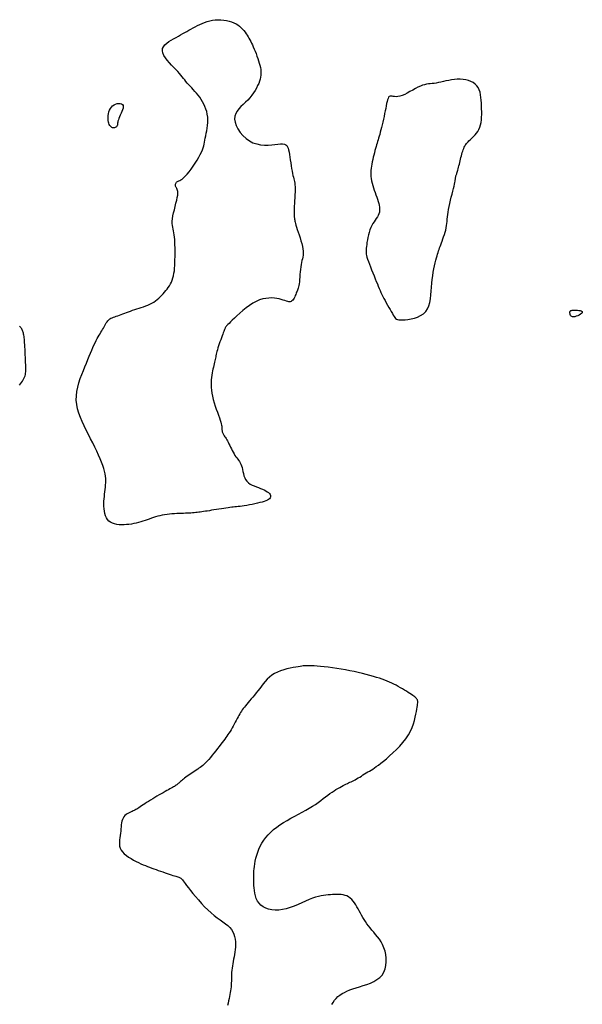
# Model space of a CAD drawing. Header units: millimetres. Extents: x 32690613 to 32693367, y 5343692 to 5344708.
# Tile 960 of 1009: x 32693165 to 32693181, y 5344587 to 5344615. Entities that reach past the tile are written whole.
import ezdxf

# ---------------------------------------------------------------- set-up
doc = ezdxf.new("R2010")
doc.units = ezdxf.units.MM
doc.header["$LTSCALE"] = 20
doc.layers.add('02-DGM_HL_491.00', color=62, linetype='Continuous')

msp = doc.modelspace()

# ---------------------------------------------------------------- linework, layer by layer
at = {"layer": '02-DGM_HL_491.00', "elevation": 491, "flags": 128}
for points in [[(32693170.946, 5344606.256), (32693170.929, 5344606.208), (32693170.909, 5344606.155), (32693170.888, 5344606.098), (32693170.867, 5344606.039), (32693170.846, 5344605.979), (32693170.826, 5344605.92), (32693170.808, 5344605.863), (32693170.792, 5344605.81), (32693170.778, 5344605.762), (32693170.767, 5344605.718), (32693170.758, 5344605.678), (32693170.751, 5344605.639), (32693170.744, 5344605.602), (32693170.737, 5344605.566), (32693170.73, 5344605.528), (32693170.722, 5344605.489), (32693170.712, 5344605.448), (32693170.702, 5344605.404), (32693170.69, 5344605.357), (32693170.679, 5344605.308), (32693170.667, 5344605.255), (32693170.655, 5344605.2), (32693170.644, 5344605.141), (32693170.635, 5344605.08), (32693170.626, 5344605.015), (32693170.619, 5344604.948), (32693170.615, 5344604.877), (32693170.614, 5344604.803), (32693170.617, 5344604.725), (32693170.623, 5344604.644), (32693170.635, 5344604.559), (32693170.652, 5344604.471), (32693170.674, 5344604.379), (32693170.701, 5344604.285), (32693170.73, 5344604.191), (32693170.762, 5344604.098), (32693170.793, 5344604.01), (32693170.823, 5344603.926), (32693170.85, 5344603.85), (32693170.873, 5344603.783), (32693170.891, 5344603.727), (32693170.904, 5344603.68), (32693170.913, 5344603.641), (32693170.918, 5344603.609), (32693170.921, 5344603.583), (32693170.923, 5344603.561), (32693170.923, 5344603.541), (32693170.924, 5344603.523), (32693170.925, 5344603.505), (32693170.927, 5344603.488), (32693170.93, 5344603.47), (32693170.934, 5344603.451), (32693170.939, 5344603.433), (32693170.946, 5344603.414), (32693170.955, 5344603.394), (32693170.965, 5344603.374), (32693170.977, 5344603.353), (32693170.991, 5344603.331), (32693171.007, 5344603.308), (32693171.024, 5344603.282), (32693171.042, 5344603.253), (32693171.062, 5344603.222), (32693171.082, 5344603.187), (32693171.104, 5344603.148), (32693171.126, 5344603.104), (32693171.149, 5344603.057), (32693171.173, 5344603.008), (32693171.197, 5344602.958), (32693171.222, 5344602.908), (32693171.248, 5344602.859), (32693171.274, 5344602.813), (32693171.3, 5344602.77), (32693171.327, 5344602.731), (32693171.353, 5344602.696), (32693171.38, 5344602.663), (32693171.405, 5344602.63), (32693171.429, 5344602.596), (32693171.451, 5344602.56), (32693171.47, 5344602.52), (32693171.487, 5344602.475), (32693171.502, 5344602.423), (32693171.514, 5344602.367), (32693171.527, 5344602.308), (32693171.541, 5344602.247), (32693171.558, 5344602.187), (32693171.579, 5344602.128), (32693171.606, 5344602.074), (32693171.641, 5344602.025), (32693171.685, 5344601.983), (32693171.736, 5344601.948), (32693171.792, 5344601.917), (32693171.852, 5344601.891), (32693171.914, 5344601.867), (32693171.976, 5344601.845), (32693172.036, 5344601.823), (32693172.092, 5344601.801), (32693172.143, 5344601.777), (32693172.189, 5344601.752), (32693172.229, 5344601.726), (32693172.262, 5344601.699), (32693172.288, 5344601.672), (32693172.308, 5344601.646), (32693172.321, 5344601.62), (32693172.325, 5344601.594), (32693172.322, 5344601.571), (32693172.312, 5344601.548), (32693172.293, 5344601.526), (32693172.266, 5344601.506), (32693172.232, 5344601.486), (32693172.19, 5344601.467), (32693172.14, 5344601.448), (32693172.082, 5344601.43), (32693172.016, 5344601.412), (32693171.945, 5344601.395), (32693171.87, 5344601.378), (32693171.792, 5344601.362), (32693171.715, 5344601.347), (32693171.64, 5344601.334), (32693171.568, 5344601.322), (32693171.502, 5344601.312), (32693171.444, 5344601.304), (32693171.391, 5344601.297), (32693171.343, 5344601.292), (32693171.297, 5344601.287), (32693171.251, 5344601.282), (32693171.205, 5344601.277), (32693171.155, 5344601.271), (32693171.101, 5344601.265), (32693171.041, 5344601.256), (32693170.976, 5344601.247), (32693170.908, 5344601.237), (32693170.837, 5344601.226), (32693170.766, 5344601.214), (32693170.695, 5344601.203), (32693170.627, 5344601.192), (32693170.562, 5344601.181), (32693170.503, 5344601.171), (32693170.448, 5344601.162), (32693170.396, 5344601.154), (32693170.347, 5344601.147), (32693170.301, 5344601.14), (32693170.256, 5344601.134), (32693170.212, 5344601.129), (32693170.169, 5344601.124), (32693170.124, 5344601.12), (32693170.078, 5344601.116), (32693170.031, 5344601.113), (32693169.982, 5344601.111), (32693169.931, 5344601.108), (32693169.877, 5344601.106), (32693169.82, 5344601.103), (32693169.759, 5344601.101), (32693169.695, 5344601.098), (32693169.628, 5344601.095), (32693169.558, 5344601.092), (32693169.487, 5344601.087), (32693169.416, 5344601.081), (32693169.344, 5344601.073), (32693169.274, 5344601.063), (32693169.206, 5344601.051), (32693169.14, 5344601.036), (32693169.077, 5344601.02), (32693169.015, 5344601.001), (32693168.954, 5344600.982), (32693168.895, 5344600.961), (32693168.835, 5344600.94), (32693168.775, 5344600.919), (32693168.713, 5344600.898), (32693168.651, 5344600.878), (32693168.587, 5344600.858), (32693168.522, 5344600.84), (32693168.456, 5344600.824), (32693168.388, 5344600.809), (32693168.319, 5344600.797), (32693168.249, 5344600.786), (32693168.178, 5344600.779), (32693168.107, 5344600.774), (32693168.035, 5344600.773), (32693167.965, 5344600.776), (32693167.897, 5344600.785), (32693167.833, 5344600.799), (32693167.773, 5344600.82), (32693167.719, 5344600.847), (32693167.672, 5344600.883), (32693167.632, 5344600.927), (32693167.6, 5344600.979), (32693167.575, 5344601.037), (32693167.556, 5344601.1), (32693167.542, 5344601.167), (32693167.534, 5344601.237), (32693167.529, 5344601.308), (32693167.528, 5344601.38), (32693167.53, 5344601.451), (32693167.534, 5344601.522), (32693167.541, 5344601.591), (32693167.548, 5344601.66), (32693167.556, 5344601.727), (32693167.564, 5344601.793), (32693167.571, 5344601.858), (32693167.577, 5344601.922), (32693167.581, 5344601.984), (32693167.582, 5344602.046), (32693167.581, 5344602.109), (32693167.575, 5344602.174), (32693167.565, 5344602.242), (32693167.549, 5344602.315), (32693167.528, 5344602.394), (32693167.499, 5344602.48), (32693167.464, 5344602.573), (32693167.422, 5344602.674), (32693167.374, 5344602.781), (32693167.322, 5344602.894), (32693167.266, 5344603.01), (32693167.207, 5344603.129), (32693167.145, 5344603.251), (32693167.083, 5344603.373), (32693167.021, 5344603.496), (32693166.961, 5344603.619), (32693166.903, 5344603.742), (32693166.852, 5344603.865), (32693166.807, 5344603.988), (32693166.772, 5344604.112), (32693166.747, 5344604.236), (32693166.735, 5344604.36), (32693166.737, 5344604.486), (32693166.752, 5344604.61), (32693166.777, 5344604.735), (32693166.81, 5344604.857), (32693166.849, 5344604.978), (32693166.892, 5344605.096), (32693166.937, 5344605.21), (32693166.982, 5344605.32), (32693167.025, 5344605.425), (32693167.066, 5344605.526), (32693167.104, 5344605.621), (32693167.141, 5344605.711), (32693167.177, 5344605.795), (32693167.211, 5344605.874), (32693167.243, 5344605.946), (32693167.275, 5344606.013), (32693167.306, 5344606.074), (32693167.336, 5344606.129), (32693167.364, 5344606.18), (32693167.392, 5344606.227), (32693167.419, 5344606.271), (32693167.444, 5344606.313), (32693167.469, 5344606.354), (32693167.491, 5344606.393), (32693167.513, 5344606.433), (32693167.534, 5344606.472), (32693167.554, 5344606.511), (32693167.575, 5344606.548), (32693167.596, 5344606.583), (32693167.619, 5344606.615), (32693167.643, 5344606.645), (32693167.67, 5344606.672), (32693167.699, 5344606.694), (32693167.731, 5344606.714), (32693167.765, 5344606.731), (32693167.803, 5344606.746), (32693167.842, 5344606.761), (32693167.884, 5344606.774), (32693167.929, 5344606.789), (32693167.975, 5344606.804), (32693168.024, 5344606.821), (32693168.074, 5344606.84), (32693168.127, 5344606.86), (32693168.181, 5344606.88), (32693168.237, 5344606.902), (32693168.295, 5344606.923), (32693168.355, 5344606.944), (32693168.416, 5344606.965), (32693168.478, 5344606.986), (32693168.541, 5344607.006), (32693168.605, 5344607.026), (32693168.668, 5344607.047), (32693168.731, 5344607.07), (32693168.792, 5344607.094), (32693168.851, 5344607.12), (32693168.907, 5344607.149), (32693168.961, 5344607.181), (32693169.011, 5344607.216), (32693169.059, 5344607.254), (32693169.105, 5344607.293), (32693169.149, 5344607.335), (32693169.191, 5344607.377), (32693169.231, 5344607.421), (32693169.27, 5344607.465), (32693169.308, 5344607.51), (32693169.345, 5344607.556), (32693169.38, 5344607.603), (32693169.413, 5344607.651), (32693169.443, 5344607.702), (32693169.471, 5344607.756), (32693169.495, 5344607.814), (32693169.515, 5344607.875), (32693169.532, 5344607.94), (32693169.545, 5344608.01), (32693169.555, 5344608.083), (32693169.562, 5344608.159), (32693169.567, 5344608.237), (32693169.571, 5344608.318), (32693169.573, 5344608.401), (32693169.574, 5344608.486), (32693169.575, 5344608.571), (32693169.575, 5344608.657), (32693169.574, 5344608.742), (32693169.573, 5344608.824), (32693169.57, 5344608.904), (32693169.565, 5344608.98), (32693169.559, 5344609.051), (32693169.551, 5344609.117), (32693169.54, 5344609.176), (32693169.529, 5344609.23), (32693169.518, 5344609.282), (32693169.508, 5344609.334), (32693169.5, 5344609.387), (32693169.496, 5344609.444), (32693169.496, 5344609.507), (32693169.503, 5344609.578), (32693169.516, 5344609.658), (32693169.534, 5344609.745), (32693169.555, 5344609.837), (32693169.578, 5344609.93), (32693169.601, 5344610.021), (32693169.622, 5344610.108), (32693169.639, 5344610.188), (32693169.651, 5344610.257), (32693169.656, 5344610.313), (32693169.655, 5344610.358), (32693169.649, 5344610.394), (32693169.639, 5344610.422), (32693169.628, 5344610.444), (32693169.616, 5344610.463), (32693169.605, 5344610.479), (32693169.595, 5344610.496), (32693169.589, 5344610.514), (32693169.586, 5344610.534), (32693169.586, 5344610.554), (32693169.589, 5344610.574), (32693169.595, 5344610.593), (32693169.603, 5344610.611), (32693169.615, 5344610.627), (32693169.629, 5344610.639), (32693169.645, 5344610.649), (32693169.665, 5344610.657), (32693169.687, 5344610.666), (32693169.714, 5344610.678), (32693169.745, 5344610.695), (32693169.781, 5344610.72), (32693169.822, 5344610.753), (32693169.868, 5344610.799), (32693169.921, 5344610.857), (32693169.977, 5344610.927), (32693170.036, 5344611.004), (32693170.096, 5344611.088), (32693170.154, 5344611.174), (32693170.209, 5344611.26), (32693170.258, 5344611.344), (32693170.301, 5344611.422), (32693170.336, 5344611.492), (32693170.363, 5344611.557), (32693170.384, 5344611.616), (32693170.401, 5344611.672), (32693170.414, 5344611.727), (32693170.425, 5344611.782), (32693170.435, 5344611.839), (32693170.446, 5344611.9), (32693170.459, 5344611.965), (32693170.473, 5344612.035), (32693170.487, 5344612.109), (32693170.5, 5344612.186), (32693170.51, 5344612.264), (32693170.516, 5344612.344), (32693170.518, 5344612.424), (32693170.514, 5344612.503), (32693170.503, 5344612.581), (32693170.486, 5344612.658), (32693170.464, 5344612.733), (32693170.436, 5344612.806), (32693170.403, 5344612.876), (32693170.367, 5344612.945), (32693170.328, 5344613.01), (32693170.285, 5344613.072), (32693170.241, 5344613.132), (32693170.195, 5344613.188), (32693170.148, 5344613.242), (32693170.101, 5344613.293), (32693170.055, 5344613.342), (32693170.01, 5344613.39), (32693169.967, 5344613.436), (32693169.926, 5344613.481), (32693169.888, 5344613.525), (32693169.852, 5344613.569), (32693169.817, 5344613.613), (32693169.78, 5344613.659), (32693169.742, 5344613.706), (32693169.7, 5344613.757), (32693169.653, 5344613.81), (32693169.6, 5344613.868), (32693169.54, 5344613.931), (32693169.476, 5344613.997), (32693169.412, 5344614.066), (32693169.352, 5344614.137), (32693169.297, 5344614.207), (32693169.254, 5344614.277), (32693169.224, 5344614.345), (32693169.212, 5344614.409), (32693169.219, 5344614.47), (32693169.245, 5344614.526), (32693169.285, 5344614.578), (32693169.337, 5344614.627), (32693169.399, 5344614.673), (32693169.465, 5344614.716), (32693169.535, 5344614.757), (32693169.604, 5344614.795), (32693169.671, 5344614.832), (32693169.734, 5344614.867), (32693169.796, 5344614.901), (32693169.856, 5344614.934), (32693169.915, 5344614.966), (32693169.974, 5344614.999), (32693170.034, 5344615.031), (32693170.094, 5344615.065), (32693170.156, 5344615.099), (32693170.22, 5344615.133), (32693170.286, 5344615.166), (32693170.354, 5344615.197), (32693170.424, 5344615.226), (32693170.497, 5344615.252), (32693170.572, 5344615.273), (32693170.649, 5344615.289), (32693170.729, 5344615.299), (32693170.811, 5344615.303), (32693170.893, 5344615.301), (32693170.974, 5344615.294), (32693171.054, 5344615.282), (32693171.13, 5344615.265), (32693171.202, 5344615.243), (32693171.269, 5344615.216), (32693171.329, 5344615.185), (32693171.384, 5344615.151), (32693171.433, 5344615.113), (32693171.478, 5344615.073), (32693171.518, 5344615.031), (32693171.554, 5344614.988), (32693171.588, 5344614.944), (32693171.619, 5344614.9), (32693171.648, 5344614.857), (32693171.676, 5344614.814), (32693171.702, 5344614.77), (32693171.727, 5344614.725), (32693171.752, 5344614.678), (32693171.777, 5344614.628), (32693171.802, 5344614.575), (32693171.827, 5344614.518), (32693171.853, 5344614.457), (32693171.88, 5344614.393), (32693171.906, 5344614.326), (32693171.931, 5344614.257), (32693171.956, 5344614.189), (32693171.978, 5344614.121), (32693171.998, 5344614.054), (32693172.015, 5344613.991), (32693172.029, 5344613.93), (32693172.039, 5344613.873), (32693172.045, 5344613.817), (32693172.046, 5344613.763), (32693172.043, 5344613.708), (32693172.036, 5344613.653), (32693172.023, 5344613.596), (32693172.005, 5344613.536), (32693171.981, 5344613.472), (32693171.951, 5344613.406), (32693171.917, 5344613.337), (32693171.876, 5344613.267), (32693171.831, 5344613.197), (32693171.78, 5344613.128), (32693171.725, 5344613.059), (32693171.665, 5344612.993), (32693171.6, 5344612.929), (32693171.534, 5344612.867), (32693171.47, 5344612.805), (32693171.411, 5344612.741), (32693171.36, 5344612.675), (32693171.321, 5344612.604), (32693171.297, 5344612.528), (32693171.29, 5344612.444), (32693171.304, 5344612.353), (32693171.336, 5344612.257), (32693171.386, 5344612.159), (32693171.451, 5344612.063), (32693171.528, 5344611.972), (32693171.617, 5344611.89), (32693171.713, 5344611.819), (32693171.817, 5344611.764), (32693171.925, 5344611.728), (32693172.035, 5344611.706), (32693172.145, 5344611.698), (32693172.252, 5344611.698), (32693172.355, 5344611.705), (32693172.45, 5344611.714), (32693172.536, 5344611.723), (32693172.611, 5344611.729), (32693172.671, 5344611.728), (32693172.72, 5344611.72), (32693172.758, 5344611.704), (32693172.788, 5344611.681), (32693172.81, 5344611.648), (32693172.827, 5344611.607), (32693172.841, 5344611.557), (32693172.854, 5344611.497), (32693172.866, 5344611.427), (32693172.878, 5344611.35), (32693172.891, 5344611.269), (32693172.904, 5344611.184), (32693172.916, 5344611.101), (32693172.929, 5344611.02), (32693172.942, 5344610.944), (32693172.955, 5344610.877), (32693172.968, 5344610.82), (32693172.98, 5344610.771), (32693172.992, 5344610.728), (32693173.003, 5344610.687), (32693173.012, 5344610.645), (32693173.019, 5344610.601), (32693173.025, 5344610.552), (32693173.028, 5344610.494), (32693173.028, 5344610.425), (32693173.027, 5344610.349), (32693173.023, 5344610.267), (32693173.019, 5344610.182), (32693173.014, 5344610.097), (32693173.009, 5344610.015), (32693173.004, 5344609.939), (32693173.001, 5344609.871), (32693172.999, 5344609.814), (32693172.998, 5344609.766), (32693172.999, 5344609.727), (32693173, 5344609.695), (32693173.002, 5344609.668), (32693173.004, 5344609.645), (32693173.007, 5344609.625), (32693173.009, 5344609.605), (32693173.011, 5344609.586), (32693173.014, 5344609.564), (32693173.017, 5344609.54), (32693173.022, 5344609.512), (32693173.029, 5344609.479), (32693173.039, 5344609.438), (32693173.053, 5344609.391), (32693173.07, 5344609.334), (32693173.092, 5344609.267), (32693173.117, 5344609.193), (32693173.144, 5344609.113), (32693173.171, 5344609.029), (32693173.197, 5344608.945), (32693173.221, 5344608.862), (32693173.24, 5344608.783), (32693173.253, 5344608.709), (32693173.26, 5344608.644), (32693173.261, 5344608.584), (32693173.257, 5344608.53), (32693173.249, 5344608.477), (32693173.238, 5344608.426), (32693173.226, 5344608.374), (32693173.214, 5344608.319), (32693173.202, 5344608.259), (32693173.192, 5344608.193), (32693173.184, 5344608.122), (32693173.176, 5344608.049), (32693173.17, 5344607.975), (32693173.164, 5344607.902), (32693173.158, 5344607.832), (32693173.152, 5344607.767), (32693173.145, 5344607.71), (32693173.137, 5344607.66), (32693173.128, 5344607.618), (32693173.119, 5344607.582), (32693173.109, 5344607.551), (32693173.098, 5344607.522), (32693173.086, 5344607.494), (32693173.074, 5344607.466), (32693173.061, 5344607.435), (32693173.047, 5344607.402), (32693173.033, 5344607.367), (32693173.017, 5344607.331), (32693173.001, 5344607.296), (32693172.982, 5344607.264), (32693172.961, 5344607.236), (32693172.939, 5344607.213), (32693172.913, 5344607.198), (32693172.885, 5344607.191), (32693172.853, 5344607.191), (32693172.818, 5344607.197), (32693172.778, 5344607.208), (32693172.734, 5344607.222), (32693172.685, 5344607.238), (32693172.631, 5344607.254), (32693172.571, 5344607.27), (32693172.505, 5344607.284), (32693172.433, 5344607.294), (32693172.356, 5344607.299), (32693172.274, 5344607.297), (32693172.188, 5344607.288), (32693172.099, 5344607.27), (32693172.006, 5344607.241), (32693171.91, 5344607.2), (32693171.813, 5344607.146), (32693171.715, 5344607.082), (32693171.619, 5344607.011), (32693171.525, 5344606.935), (32693171.437, 5344606.859), (32693171.355, 5344606.785), (32693171.283, 5344606.717), (32693171.22, 5344606.657), (32693171.169, 5344606.608), (32693171.129, 5344606.569), (32693171.098, 5344606.539), (32693171.075, 5344606.515), (32693171.057, 5344606.497), (32693171.045, 5344606.482), (32693171.036, 5344606.469), (32693171.028, 5344606.457), (32693171.021, 5344606.444), (32693171.013, 5344606.428), (32693171.005, 5344606.41), (32693170.996, 5344606.388), (32693170.986, 5344606.363), (32693170.975, 5344606.333), (32693170.962, 5344606.297)], [(32693175.44, 5344609.72), (32693175.42, 5344609.675), (32693175.395, 5344609.631), (32693175.366, 5344609.586), (32693175.334, 5344609.54), (32693175.301, 5344609.492), (32693175.267, 5344609.44), (32693175.235, 5344609.384), (32693175.206, 5344609.323), (32693175.18, 5344609.257), (32693175.157, 5344609.186), (32693175.138, 5344609.114), (32693175.122, 5344609.041), (32693175.109, 5344608.968), (32693175.097, 5344608.899), (32693175.088, 5344608.835), (32693175.081, 5344608.777), (32693175.075, 5344608.727), (32693175.071, 5344608.683), (32693175.069, 5344608.642), (32693175.07, 5344608.603), (32693175.075, 5344608.563), (32693175.084, 5344608.519), (32693175.097, 5344608.47), (32693175.115, 5344608.413), (32693175.138, 5344608.346), (32693175.166, 5344608.272), (32693175.197, 5344608.191), (32693175.23, 5344608.107), (32693175.265, 5344608.021), (32693175.3, 5344607.936), (32693175.334, 5344607.853), (32693175.366, 5344607.775), (32693175.396, 5344607.703), (32693175.423, 5344607.637), (32693175.449, 5344607.575), (32693175.475, 5344607.516), (32693175.5, 5344607.459), (32693175.527, 5344607.402), (32693175.555, 5344607.345), (32693175.585, 5344607.285), (32693175.618, 5344607.222), (32693175.653, 5344607.157), (32693175.689, 5344607.092), (32693175.726, 5344607.027), (32693175.761, 5344606.965), (32693175.795, 5344606.906), (32693175.827, 5344606.853), (32693175.855, 5344606.806), (32693175.879, 5344606.766), (32693175.9, 5344606.735), (32693175.922, 5344606.71), (32693175.947, 5344606.691), (32693175.977, 5344606.678), (32693176.014, 5344606.67), (32693176.061, 5344606.667), (32693176.12, 5344606.668), (32693176.193, 5344606.672), (32693176.277, 5344606.682), (32693176.367, 5344606.697), (32693176.461, 5344606.719), (32693176.553, 5344606.75), (32693176.641, 5344606.791), (32693176.721, 5344606.842), (32693176.788, 5344606.906), (32693176.84, 5344606.983), (32693176.879, 5344607.072), (32693176.906, 5344607.17), (32693176.924, 5344607.275), (32693176.937, 5344607.385), (32693176.945, 5344607.498), (32693176.952, 5344607.612), (32693176.961, 5344607.724), (32693176.972, 5344607.834), (32693176.987, 5344607.939), (32693177.004, 5344608.04), (32693177.022, 5344608.135), (32693177.042, 5344608.225), (32693177.061, 5344608.307), (32693177.08, 5344608.383), (32693177.098, 5344608.45), (32693177.115, 5344608.509), (32693177.129, 5344608.561), (32693177.143, 5344608.609), (32693177.157, 5344608.652), (32693177.171, 5344608.694), (32693177.186, 5344608.737), (32693177.201, 5344608.78), (32693177.219, 5344608.828), (32693177.238, 5344608.88), (32693177.26, 5344608.936), (32693177.281, 5344608.996), (32693177.303, 5344609.059), (32693177.325, 5344609.123), (32693177.344, 5344609.188), (32693177.362, 5344609.253), (32693177.376, 5344609.317), (32693177.387, 5344609.379), (32693177.395, 5344609.44), (32693177.402, 5344609.502), (32693177.408, 5344609.565), (32693177.414, 5344609.63), (32693177.421, 5344609.698), (32693177.43, 5344609.77), (32693177.442, 5344609.847), (32693177.458, 5344609.931), (32693177.478, 5344610.018), (32693177.499, 5344610.108), (32693177.521, 5344610.197), (32693177.544, 5344610.284), (32693177.565, 5344610.367), (32693177.585, 5344610.444), (32693177.602, 5344610.512), (32693177.615, 5344610.57), (32693177.624, 5344610.618), (32693177.632, 5344610.659), (32693177.637, 5344610.692), (32693177.64, 5344610.72), (32693177.643, 5344610.743), (32693177.646, 5344610.763), (32693177.649, 5344610.78), (32693177.653, 5344610.797), (32693177.658, 5344610.813), (32693177.664, 5344610.829), (32693177.67, 5344610.847), (32693177.678, 5344610.867), (32693177.686, 5344610.889), (32693177.694, 5344610.914), (32693177.703, 5344610.944), (32693177.713, 5344610.978), (32693177.722, 5344611.015), (32693177.733, 5344611.057), (32693177.743, 5344611.101), (32693177.754, 5344611.147), (32693177.765, 5344611.195), (32693177.776, 5344611.244), (32693177.788, 5344611.293), (32693177.801, 5344611.342), (32693177.814, 5344611.39), (32693177.827, 5344611.436), (32693177.84, 5344611.481), (32693177.854, 5344611.524), (32693177.868, 5344611.564), (32693177.882, 5344611.601), (32693177.896, 5344611.635), (32693177.911, 5344611.665), (32693177.926, 5344611.692), (32693177.942, 5344611.717), (32693177.96, 5344611.741), (32693177.981, 5344611.765), (32693178.004, 5344611.789), (32693178.031, 5344611.815), (32693178.062, 5344611.843), (32693178.096, 5344611.875), (32693178.134, 5344611.91), (32693178.173, 5344611.949), (32693178.213, 5344611.992), (32693178.251, 5344612.04), (32693178.287, 5344612.091), (32693178.319, 5344612.148), (32693178.346, 5344612.209), (32693178.367, 5344612.274), (32693178.381, 5344612.345), (32693178.39, 5344612.419), (32693178.396, 5344612.495), (32693178.398, 5344612.575), (32693178.397, 5344612.656), (32693178.395, 5344612.739), (32693178.392, 5344612.822), (32693178.388, 5344612.905), (32693178.383, 5344612.987), (32693178.376, 5344613.067), (32693178.365, 5344613.145), (32693178.349, 5344613.218), (32693178.327, 5344613.286), (32693178.297, 5344613.349), (32693178.258, 5344613.404), (32693178.209, 5344613.453), (32693178.152, 5344613.493), (32693178.087, 5344613.526), (32693178.016, 5344613.552), (32693177.94, 5344613.571), (32693177.86, 5344613.583), (32693177.778, 5344613.589), (32693177.695, 5344613.589), (32693177.611, 5344613.583), (32693177.529, 5344613.572), (32693177.448, 5344613.558), (32693177.37, 5344613.542), (32693177.294, 5344613.525), (32693177.221, 5344613.508), (32693177.152, 5344613.492), (32693177.087, 5344613.48), (32693177.027, 5344613.471), (32693176.971, 5344613.465), (32693176.917, 5344613.46), (32693176.864, 5344613.454), (32693176.81, 5344613.446), (32693176.755, 5344613.433), (32693176.696, 5344613.416), (32693176.632, 5344613.391), (32693176.563, 5344613.359), (32693176.489, 5344613.32), (32693176.412, 5344613.278), (32693176.334, 5344613.235), (32693176.257, 5344613.193), (32693176.182, 5344613.155), (32693176.111, 5344613.124), (32693176.046, 5344613.102), (32693175.987, 5344613.091), (32693175.936, 5344613.088), (32693175.891, 5344613.091), (32693175.851, 5344613.098), (32693175.817, 5344613.104), (32693175.787, 5344613.107), (32693175.761, 5344613.105), (32693175.739, 5344613.094), (32693175.72, 5344613.072), (32693175.703, 5344613.039), (32693175.688, 5344612.997), (32693175.674, 5344612.946), (32693175.661, 5344612.888), (32693175.648, 5344612.823), (32693175.635, 5344612.753), (32693175.62, 5344612.678), (32693175.605, 5344612.6), (32693175.588, 5344612.52), (32693175.57, 5344612.439), (32693175.552, 5344612.358), (32693175.534, 5344612.279), (32693175.515, 5344612.203), (32693175.497, 5344612.131), (32693175.48, 5344612.065), (32693175.464, 5344612.005), (32693175.448, 5344611.95), (32693175.433, 5344611.899), (32693175.418, 5344611.851), (32693175.404, 5344611.804), (32693175.389, 5344611.756), (32693175.374, 5344611.707), (32693175.359, 5344611.655), (32693175.343, 5344611.599), (32693175.326, 5344611.539), (32693175.31, 5344611.476), (32693175.293, 5344611.411), (32693175.277, 5344611.345), (32693175.262, 5344611.279), (32693175.249, 5344611.214), (32693175.236, 5344611.15), (32693175.225, 5344611.088), (32693175.217, 5344611.028), (32693175.211, 5344610.969), (32693175.207, 5344610.91), (32693175.207, 5344610.851), (32693175.21, 5344610.792), (32693175.217, 5344610.731), (32693175.228, 5344610.668), (32693175.243, 5344610.603), (32693175.262, 5344610.537), (32693175.284, 5344610.469), (32693175.307, 5344610.4), (32693175.332, 5344610.332), (32693175.356, 5344610.265), (32693175.379, 5344610.2), (32693175.401, 5344610.136), (32693175.42, 5344610.076), (32693175.437, 5344610.019), (32693175.449, 5344609.964), (32693175.458, 5344609.911), (32693175.461, 5344609.861), (32693175.46, 5344609.812), (32693175.453, 5344609.765)], [(32693167.901, 5344612.237), (32693167.889, 5344612.222), (32693167.875, 5344612.21), (32693167.857, 5344612.2), (32693167.838, 5344612.194), (32693167.818, 5344612.191), (32693167.796, 5344612.192), (32693167.775, 5344612.197), (32693167.753, 5344612.206), (32693167.733, 5344612.22), (32693167.714, 5344612.239), (32693167.697, 5344612.262), (32693167.682, 5344612.29), (32693167.669, 5344612.322), (32693167.659, 5344612.358), (32693167.652, 5344612.399), (32693167.648, 5344612.444), (32693167.648, 5344612.493), (32693167.653, 5344612.544), (32693167.661, 5344612.596), (32693167.674, 5344612.648), (32693167.692, 5344612.699), (32693167.716, 5344612.746), (32693167.745, 5344612.788), (32693167.779, 5344612.824), (32693167.82, 5344612.853), (32693167.864, 5344612.875), (32693167.91, 5344612.888), (32693167.955, 5344612.894), (32693167.996, 5344612.891), (32693168.032, 5344612.881), (32693168.06, 5344612.863), (32693168.078, 5344612.836), (32693168.083, 5344612.801), (32693168.079, 5344612.76), (32693168.066, 5344612.714), (32693168.047, 5344612.664), (32693168.025, 5344612.612), (32693168.001, 5344612.561), (32693167.978, 5344612.511), (32693167.959, 5344612.464), (32693167.944, 5344612.422), (32693167.934, 5344612.385), (32693167.927, 5344612.352), (32693167.923, 5344612.322), (32693167.919, 5344612.296), (32693167.915, 5344612.274), (32693167.909, 5344612.254)], [(32693181.292, 5344606.896), (32693181.285, 5344606.876), (32693181.266, 5344606.854), (32693181.237, 5344606.831), (32693181.201, 5344606.808), (32693181.16, 5344606.788), (32693181.118, 5344606.771), (32693181.078, 5344606.759), (32693181.042, 5344606.754), (32693181.012, 5344606.757), (32693180.988, 5344606.766), (32693180.969, 5344606.78), (32693180.956, 5344606.799), (32693180.947, 5344606.819), (32693180.941, 5344606.841), (32693180.937, 5344606.862), (32693180.936, 5344606.882), (32693180.936, 5344606.899), (32693180.938, 5344606.912), (32693180.943, 5344606.923), (32693180.951, 5344606.932), (32693180.963, 5344606.939), (32693180.981, 5344606.943), (32693181.004, 5344606.947), (32693181.034, 5344606.948), (32693181.07, 5344606.949), (32693181.112, 5344606.949), (32693181.154, 5344606.946), (32693181.196, 5344606.942), (32693181.233, 5344606.935), (32693181.263, 5344606.925), (32693181.284, 5344606.912)]]:
    msp.add_lwpolyline(points, close=True, dxfattribs=at)
for points in [[(32693165.101, 5344604.788), (32693165.13, 5344604.826), (32693165.158, 5344604.864), (32693165.184, 5344604.904), (32693165.208, 5344604.943), (32693165.229, 5344604.982), (32693165.247, 5344605.021), (32693165.26, 5344605.059), (32693165.27, 5344605.097), (32693165.277, 5344605.135), (32693165.281, 5344605.176), (32693165.282, 5344605.22), (32693165.282, 5344605.268), (32693165.281, 5344605.321), (32693165.278, 5344605.38), (32693165.276, 5344605.446), (32693165.273, 5344605.517), (32693165.27, 5344605.591), (32693165.267, 5344605.668), (32693165.263, 5344605.744), (32693165.26, 5344605.819), (32693165.256, 5344605.89), (32693165.252, 5344605.955), (32693165.248, 5344606.014), (32693165.244, 5344606.067), (32693165.24, 5344606.114), (32693165.235, 5344606.155), (32693165.23, 5344606.193), (32693165.225, 5344606.227), (32693165.218, 5344606.258), (32693165.212, 5344606.286), (32693165.204, 5344606.313), (32693165.196, 5344606.339), (32693165.187, 5344606.363), (32693165.176, 5344606.386), (32693165.165, 5344606.408), (32693165.152, 5344606.429), (32693165.138, 5344606.448), (32693165.122, 5344606.467), (32693165.105, 5344606.485)], [(32693174.088, 5344586.974), (32693174.124, 5344587.039), (32693174.164, 5344587.099), (32693174.21, 5344587.153), (32693174.261, 5344587.203), (32693174.317, 5344587.248), (32693174.379, 5344587.289), (32693174.448, 5344587.327), (32693174.522, 5344587.362), (32693174.603, 5344587.395), (32693174.69, 5344587.426), (32693174.784, 5344587.457), (32693174.884, 5344587.488), (32693174.988, 5344587.52), (32693175.093, 5344587.555), (32693175.196, 5344587.594), (32693175.294, 5344587.639), (32693175.385, 5344587.692), (32693175.465, 5344587.753), (32693175.532, 5344587.825), (32693175.584, 5344587.908), (32693175.62, 5344588), (32693175.643, 5344588.099), (32693175.653, 5344588.203), (32693175.651, 5344588.308), (32693175.638, 5344588.413), (32693175.616, 5344588.514), (32693175.585, 5344588.611), (32693175.546, 5344588.699), (32693175.502, 5344588.781), (32693175.453, 5344588.856), (32693175.4, 5344588.927), (32693175.346, 5344588.993), (32693175.292, 5344589.057), (32693175.238, 5344589.118), (32693175.187, 5344589.179), (32693175.14, 5344589.24), (32693175.096, 5344589.3), (32693175.055, 5344589.361), (32693175.016, 5344589.422), (32693174.98, 5344589.483), (32693174.944, 5344589.545), (32693174.91, 5344589.606), (32693174.876, 5344589.667), (32693174.843, 5344589.728), (32693174.808, 5344589.788), (32693174.773, 5344589.846), (32693174.737, 5344589.901), (32693174.699, 5344589.953), (32693174.658, 5344589.999), (32693174.615, 5344590.039), (32693174.569, 5344590.072), (32693174.519, 5344590.098), (32693174.466, 5344590.116), (32693174.41, 5344590.129), (32693174.352, 5344590.137), (32693174.293, 5344590.14), (32693174.232, 5344590.141), (32693174.17, 5344590.14), (32693174.107, 5344590.137), (32693174.045, 5344590.135), (32693173.981, 5344590.131), (32693173.916, 5344590.126), (32693173.848, 5344590.117), (32693173.776, 5344590.104), (32693173.699, 5344590.086), (32693173.617, 5344590.062), (32693173.528, 5344590.031), (32693173.432, 5344589.993), (32693173.33, 5344589.949), (32693173.223, 5344589.901), (32693173.113, 5344589.854), (32693173, 5344589.808), (32693172.887, 5344589.766), (32693172.775, 5344589.731), (32693172.665, 5344589.706), (32693172.558, 5344589.692), (32693172.456, 5344589.689), (32693172.359, 5344589.697), (32693172.268, 5344589.716), (32693172.185, 5344589.745), (32693172.111, 5344589.784), (32693172.045, 5344589.831), (32693171.991, 5344589.888), (32693171.947, 5344589.952), (32693171.913, 5344590.023), (32693171.888, 5344590.098), (32693171.87, 5344590.175), (32693171.858, 5344590.252), (32693171.85, 5344590.328), (32693171.846, 5344590.4), (32693171.843, 5344590.466), (32693171.841, 5344590.525), (32693171.839, 5344590.578), (32693171.838, 5344590.627), (32693171.838, 5344590.674), (32693171.839, 5344590.721), (32693171.841, 5344590.771), (32693171.846, 5344590.824), (32693171.852, 5344590.883), (32693171.86, 5344590.95), (32693171.87, 5344591.023), (32693171.884, 5344591.102), (32693171.902, 5344591.184), (32693171.925, 5344591.27), (32693171.953, 5344591.357), (32693171.986, 5344591.445), (32693172.026, 5344591.532), (32693172.073, 5344591.617), (32693172.128, 5344591.7), (32693172.189, 5344591.781), (32693172.256, 5344591.859), (32693172.331, 5344591.935), (32693172.412, 5344592.008), (32693172.5, 5344592.079), (32693172.594, 5344592.147), (32693172.695, 5344592.212), (32693172.8, 5344592.274), (32693172.908, 5344592.335), (32693173.018, 5344592.393), (32693173.127, 5344592.451), (32693173.234, 5344592.508), (32693173.338, 5344592.564), (32693173.436, 5344592.62), (32693173.528, 5344592.677), (32693173.613, 5344592.734), (32693173.693, 5344592.79), (32693173.768, 5344592.845), (32693173.838, 5344592.898), (32693173.905, 5344592.949), (32693173.969, 5344592.998), (32693174.031, 5344593.044), (32693174.091, 5344593.086), (32693174.149, 5344593.125), (32693174.205, 5344593.161), (32693174.26, 5344593.194), (32693174.312, 5344593.223), (32693174.361, 5344593.25), (32693174.408, 5344593.275), (32693174.452, 5344593.297), (32693174.493, 5344593.317), (32693174.532, 5344593.335), (32693174.57, 5344593.352), (32693174.606, 5344593.368), (32693174.642, 5344593.385), (32693174.679, 5344593.403), (32693174.717, 5344593.422), (32693174.757, 5344593.443), (32693174.799, 5344593.467), (32693174.843, 5344593.493), (32693174.888, 5344593.52), (32693174.935, 5344593.549), (32693174.982, 5344593.579), (32693175.03, 5344593.608), (32693175.077, 5344593.637), (32693175.123, 5344593.666), (32693175.169, 5344593.693), (32693175.214, 5344593.721), (32693175.261, 5344593.75), (32693175.311, 5344593.783), (32693175.366, 5344593.82), (32693175.426, 5344593.863), (32693175.494, 5344593.915), (32693175.57, 5344593.975), (32693175.655, 5344594.046), (32693175.748, 5344594.126), (32693175.844, 5344594.215), (32693175.942, 5344594.31), (32693176.038, 5344594.41), (32693176.13, 5344594.515), (32693176.213, 5344594.622), (32693176.287, 5344594.73), (32693176.348, 5344594.838), (32693176.397, 5344594.945), (32693176.435, 5344595.048), (32693176.465, 5344595.147), (32693176.488, 5344595.241), (32693176.505, 5344595.328), (32693176.519, 5344595.406), (32693176.529, 5344595.474), (32693176.539, 5344595.532), (32693176.547, 5344595.58), (32693176.554, 5344595.619), (32693176.558, 5344595.651), (32693176.56, 5344595.679), (32693176.559, 5344595.701), (32693176.555, 5344595.722), (32693176.548, 5344595.741), (32693176.536, 5344595.76), (32693176.52, 5344595.78), (32693176.5, 5344595.8), (32693176.476, 5344595.822), (32693176.447, 5344595.844), (32693176.414, 5344595.869), (32693176.376, 5344595.895), (32693176.333, 5344595.923), (32693176.286, 5344595.954), (32693176.235, 5344595.986), (32693176.18, 5344596.02), (32693176.122, 5344596.055), (32693176.061, 5344596.09), (32693175.999, 5344596.125), (32693175.936, 5344596.158), (32693175.872, 5344596.191), (32693175.808, 5344596.222), (32693175.744, 5344596.251), (32693175.677, 5344596.28), (32693175.607, 5344596.307), (32693175.534, 5344596.334), (32693175.455, 5344596.36), (32693175.371, 5344596.387), (32693175.28, 5344596.414), (32693175.181, 5344596.442), (32693175.076, 5344596.47), (32693174.964, 5344596.499), (32693174.848, 5344596.526), (32693174.728, 5344596.553), (32693174.605, 5344596.579), (32693174.48, 5344596.603), (32693174.354, 5344596.625), (32693174.229, 5344596.645), (32693174.105, 5344596.662), (32693173.985, 5344596.677), (32693173.87, 5344596.689), (32693173.763, 5344596.7), (32693173.664, 5344596.708), (32693173.576, 5344596.714), (32693173.5, 5344596.719), (32693173.438, 5344596.721), (32693173.386, 5344596.722), (32693173.342, 5344596.721), (32693173.302, 5344596.719), (32693173.263, 5344596.714), (32693173.221, 5344596.708), (32693173.174, 5344596.701), (32693173.117, 5344596.691), (32693173.049, 5344596.68), (32693172.972, 5344596.667), (32693172.886, 5344596.65), (32693172.796, 5344596.63), (32693172.704, 5344596.605), (32693172.612, 5344596.575), (32693172.522, 5344596.539), (32693172.438, 5344596.497), (32693172.362, 5344596.447), (32693172.292, 5344596.392), (32693172.228, 5344596.332), (32693172.168, 5344596.268), (32693172.113, 5344596.202), (32693172.06, 5344596.135), (32693172.01, 5344596.068), (32693171.96, 5344596.002), (32693171.911, 5344595.939), (32693171.861, 5344595.879), (32693171.813, 5344595.821), (32693171.766, 5344595.766), (32693171.721, 5344595.713), (32693171.678, 5344595.663), (32693171.638, 5344595.616), (32693171.602, 5344595.571), (32693171.569, 5344595.53), (32693171.539, 5344595.49), (32693171.511, 5344595.451), (32693171.486, 5344595.413), (32693171.461, 5344595.374), (32693171.437, 5344595.334), (32693171.413, 5344595.292), (32693171.388, 5344595.247), (32693171.362, 5344595.199), (32693171.334, 5344595.148), (32693171.306, 5344595.095), (32693171.276, 5344595.041), (32693171.246, 5344594.987), (32693171.216, 5344594.934), (32693171.186, 5344594.882), (32693171.157, 5344594.833), (32693171.127, 5344594.786), (32693171.098, 5344594.742), (32693171.069, 5344594.698), (32693171.038, 5344594.655), (32693171.005, 5344594.61), (32693170.97, 5344594.564), (32693170.932, 5344594.514), (32693170.891, 5344594.461), (32693170.846, 5344594.402), (32693170.797, 5344594.34), (32693170.747, 5344594.275), (32693170.695, 5344594.21), (32693170.644, 5344594.146), (32693170.593, 5344594.084), (32693170.543, 5344594.026), (32693170.497, 5344593.974), (32693170.453, 5344593.929), (32693170.413, 5344593.89), (32693170.374, 5344593.856), (32693170.337, 5344593.825), (32693170.301, 5344593.798), (32693170.264, 5344593.772), (32693170.226, 5344593.746), (32693170.187, 5344593.72), (32693170.145, 5344593.693), (32693170.101, 5344593.664), (32693170.057, 5344593.635), (32693170.012, 5344593.605), (32693169.968, 5344593.575), (32693169.926, 5344593.545), (32693169.886, 5344593.516), (32693169.848, 5344593.488), (32693169.815, 5344593.461), (32693169.785, 5344593.436), (32693169.757, 5344593.412), (32693169.732, 5344593.389), (32693169.709, 5344593.368), (32693169.688, 5344593.348), (32693169.667, 5344593.33), (32693169.647, 5344593.313), (32693169.626, 5344593.297), (32693169.605, 5344593.282), (32693169.583, 5344593.267), (32693169.559, 5344593.252), (32693169.532, 5344593.236), (32693169.502, 5344593.219), (32693169.468, 5344593.2), (32693169.43, 5344593.179), (32693169.386, 5344593.156), (32693169.339, 5344593.129), (32693169.287, 5344593.1), (32693169.232, 5344593.07), (32693169.175, 5344593.037), (32693169.116, 5344593.003), (32693169.055, 5344592.968), (32693168.994, 5344592.932), (32693168.933, 5344592.894), (32693168.873, 5344592.857), (32693168.814, 5344592.82), (32693168.758, 5344592.784), (32693168.704, 5344592.75), (32693168.654, 5344592.717), (32693168.608, 5344592.687), (32693168.567, 5344592.661), (32693168.532, 5344592.637), (32693168.501, 5344592.617), (32693168.473, 5344592.6), (32693168.448, 5344592.584), (32693168.423, 5344592.57), (32693168.398, 5344592.557), (32693168.372, 5344592.544), (32693168.343, 5344592.531), (32693168.31, 5344592.517), (32693168.275, 5344592.501), (32693168.239, 5344592.483), (32693168.202, 5344592.462), (32693168.167, 5344592.438), (32693168.134, 5344592.411), (32693168.104, 5344592.378), (32693168.079, 5344592.341), (32693168.06, 5344592.299), (32693168.046, 5344592.251), (32693168.036, 5344592.199), (32693168.029, 5344592.144), (32693168.023, 5344592.086), (32693168.018, 5344592.025), (32693168.013, 5344591.963), (32693168.006, 5344591.901), (32693167.997, 5344591.838), (32693167.988, 5344591.775), (32693167.979, 5344591.713), (32693167.974, 5344591.651), (32693167.974, 5344591.591), (32693167.981, 5344591.531), (32693167.998, 5344591.474), (32693168.025, 5344591.418), (32693168.065, 5344591.364), (32693168.115, 5344591.312), (32693168.174, 5344591.263), (32693168.24, 5344591.216), (32693168.31, 5344591.172), (32693168.383, 5344591.131), (32693168.456, 5344591.093), (32693168.528, 5344591.058), (32693168.595, 5344591.027), (32693168.66, 5344590.998), (32693168.723, 5344590.972), (32693168.784, 5344590.948), (32693168.844, 5344590.925), (32693168.904, 5344590.903), (32693168.965, 5344590.881), (32693169.028, 5344590.859), (32693169.092, 5344590.836), (32693169.158, 5344590.813), (32693169.223, 5344590.789), (32693169.288, 5344590.767), (32693169.351, 5344590.745), (32693169.41, 5344590.725), (32693169.465, 5344590.707), (32693169.515, 5344590.691), (32693169.558, 5344590.678), (32693169.596, 5344590.667), (32693169.629, 5344590.657), (32693169.657, 5344590.649), (32693169.682, 5344590.64), (32693169.703, 5344590.632), (32693169.722, 5344590.623), (32693169.738, 5344590.612), (32693169.754, 5344590.598), (32693169.77, 5344590.582), (32693169.788, 5344590.561), (32693169.809, 5344590.533), (32693169.835, 5344590.498), (32693169.868, 5344590.455), (32693169.908, 5344590.401), (32693169.958, 5344590.337), (32693170.018, 5344590.26), (32693170.087, 5344590.174), (32693170.164, 5344590.08), (32693170.248, 5344589.983), (32693170.336, 5344589.885), (32693170.427, 5344589.788), (32693170.519, 5344589.696), (32693170.611, 5344589.612), (32693170.702, 5344589.537), (32693170.79, 5344589.47), (32693170.874, 5344589.41), (32693170.953, 5344589.354), (32693171.027, 5344589.3), (32693171.093, 5344589.247), (32693171.151, 5344589.193), (32693171.2, 5344589.134), (32693171.239, 5344589.071), (32693171.269, 5344589.003), (32693171.29, 5344588.931), (32693171.305, 5344588.857), (32693171.312, 5344588.781), (32693171.314, 5344588.705), (32693171.312, 5344588.629), (32693171.306, 5344588.555), (32693171.297, 5344588.483), (32693171.286, 5344588.413), (32693171.274, 5344588.345), (32693171.261, 5344588.278), (32693171.248, 5344588.213), (32693171.236, 5344588.149), (32693171.225, 5344588.086), (32693171.216, 5344588.023), (32693171.209, 5344587.96), (32693171.204, 5344587.898), (32693171.201, 5344587.836), (32693171.199, 5344587.774), (32693171.197, 5344587.714), (32693171.196, 5344587.654), (32693171.193, 5344587.595), (32693171.19, 5344587.538), (32693171.185, 5344587.482), (32693171.179, 5344587.428), (32693171.171, 5344587.373), (32693171.162, 5344587.318), (32693171.152, 5344587.263), (32693171.141, 5344587.206), (32693171.129, 5344587.147), (32693171.116, 5344587.085), (32693171.102, 5344587.02), (32693171.088, 5344586.952)]]:
    msp.add_lwpolyline(points, dxfattribs=at)

doc.saveas('drawing.dxf')
